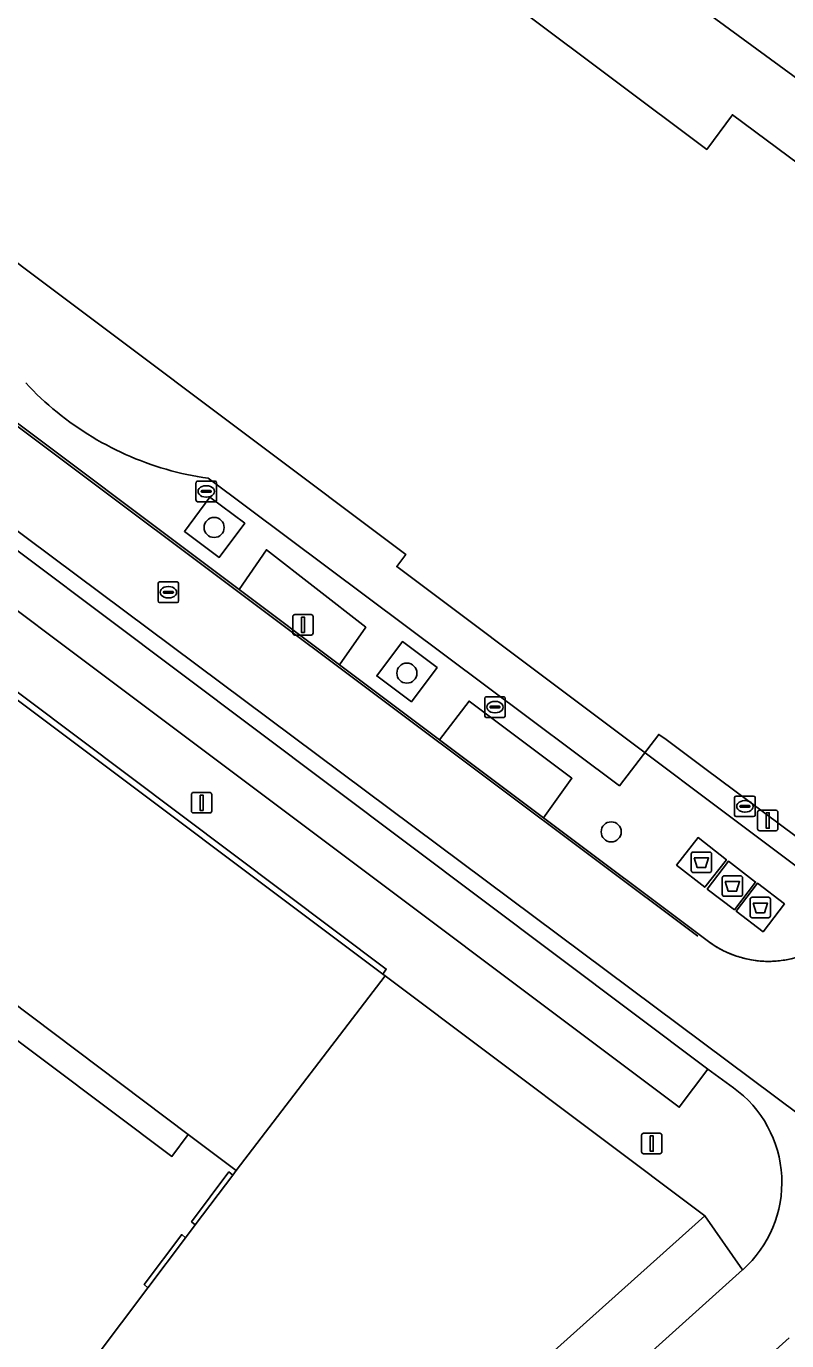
# Model space of a CAD drawing. Extents: x 159716 to 160783, y 383290 to 384031.
# Drawn here: x 160455.3 to 160492.3, y 383718.1 to 383782.2 of the extents above; entities that cross this region are included whole.
import ezdxf

# ---------------------------------------------------------------- set-up
doc = ezdxf.new("R2010")
doc.units = 0
for name, color, linetype in [('IMGEO_Afval_apart_plaats', 7, 'Continuous'), ('IMGEO_Boom', 7, 'Continuous'), ('IMGEO_Fietspad_gesloten', 7, 'Continuous'), ('IMGEO_Groenvoorziening', 7, 'Continuous'), ('IMGEO_Kolk', 7, 'Continuous'), ('IMGEO_Lichtmast', 7, 'Continuous'), ('IMGEO_Lijnafwatering', 7, 'Continuous'), ('IMGEO_Pand', 7, 'Continuous'), ('IMGEO_Pand_overbouw', 7, 'Continuous'), ('IMGEO_Pand_vergunning_verleend', 7, 'Continuous'), ('IMGEO_Parkeervlak_open', 7, 'Continuous'), ('IMGEO_Rijbaan_lokaal_gesloten', 7, 'Continuous'), ('IMGEO_Rioolput', 7, 'Continuous'), ('IMGEO_Terreindeel_zand', 7, 'Continuous'), ('IMGEO_Voetpad_gesloten', 7, 'Continuous'), ('IMGEO_Voetpad_open', 7, 'Continuous')]:
    doc.layers.add(name, color=color, linetype=linetype)

msp = doc.modelspace()

# ---------------------------------------------------------------- linework, layer by layer
at = {"layer": 'IMGEO_Afval_apart_plaats'}
for p, q in [((160487.682, 383741.003), (160487.682, 383741.803)), ((160487.682, 383741.803), (160487.682, 383741.003)), ((160487.782, 383741.903), (160488.572, 383741.903)), ((160488.572, 383741.903), (160487.782, 383741.903)), ((160488.672, 383741.803), (160488.672, 383741.003)), ((160488.672, 383741.003), (160488.672, 383741.803)), ((160488.572, 383740.903), (160487.782, 383740.903)), ((160487.782, 383740.903), (160488.572, 383740.903)), ((160489.19, 383739.845), (160489.19, 383740.645)), ((160489.19, 383740.645), (160489.19, 383739.845)), ((160489.29, 383740.745), (160490.08, 383740.745)), ((160490.08, 383740.745), (160489.29, 383740.745)), ((160490.18, 383740.645), (160490.18, 383739.845)), ((160490.18, 383739.845), (160490.18, 383740.645)), ((160490.08, 383739.745), (160489.29, 383739.745)), ((160489.29, 383739.745), (160490.08, 383739.745)), ((160490.55, 383738.8), (160490.55, 383739.6)), ((160490.55, 383739.6), (160490.55, 383738.8)), ((160490.65, 383739.7), (160491.44, 383739.7)), ((160491.44, 383739.7), (160490.65, 383739.7)), ((160491.54, 383739.6), (160491.54, 383738.8)), ((160491.54, 383738.8), (160491.54, 383739.6)), ((160491.44, 383738.7), (160490.65, 383738.7)), ((160490.65, 383738.7), (160491.44, 383738.7))]:
    msp.add_line(p, q, dxfattribs=at)
for points in [[(160487.825, 383741.617), (160488.529, 383741.617), (160488.38, 383741.147), (160487.974, 383741.147), (160487.825, 383741.617)], [(160489.333, 383740.459), (160490.037, 383740.459), (160489.888, 383739.989), (160489.482, 383739.989), (160489.333, 383740.459)], [(160490.693, 383739.414), (160491.397, 383739.414), (160491.248, 383738.944), (160490.842, 383738.944), (160490.693, 383739.414)]]:
    msp.add_lwpolyline(points, dxfattribs=at)
for centre, start, end in [((160487.782, 383741.803), 90, 180), ((160487.782, 383741.803), 90, 180), ((160488.572, 383741.803), 0, 90), ((160488.572, 383741.803), 360, 90), ((160487.782, 383741.003), 180, 270), ((160487.782, 383741.003), 180, 270), ((160488.572, 383741.003), 270, 0), ((160488.572, 383741.003), 270, 0), ((160489.29, 383740.645), 90, 180), ((160489.29, 383740.645), 90, 180), ((160490.08, 383740.645), 0, 90), ((160490.08, 383740.645), 360, 90), ((160489.29, 383739.845), 180, 270), ((160489.29, 383739.845), 180, 270), ((160490.08, 383739.845), 270, 0), ((160490.08, 383739.845), 270, 0), ((160490.65, 383739.6), 90, 180), ((160490.65, 383739.6), 90, 180), ((160491.44, 383739.6), 0, 90), ((160491.44, 383739.6), 360, 90), ((160490.65, 383738.8), 180, 270), ((160490.65, 383738.8), 180, 270), ((160491.44, 383738.8), 270, 0), ((160491.44, 383738.8), 270, 0)]:
    msp.add_arc(centre, 0.1, start, end, dxfattribs=at)
at = {"layer": 'IMGEO_Boom'}
for centre in [(160464.411, 383757.729), (160473.812, 383750.628), (160483.777, 383742.887)]:
    msp.add_circle(centre, 0.489, dxfattribs=at)
at = {"layer": 'IMGEO_Fietspad_gesloten'}
msp.add_lwpolyline([(160465.987, 383799.258), (160484.632, 383785.642), (160498.214, 383775.691), (160500, 383774.446), (160505.955, 383770.295), (160513.392, 383765.168), (160516.655, 383762.968), (160518.075, 383765.054)], dxfattribs=at)
at = {"layer": 'IMGEO_Groenvoorziening'}
for points in [[(160465.903, 383757.936), (160464.206, 383759.202), (160462.964, 383757.537), (160464.661, 383756.271)], [(160475.283, 383750.896), (160473.594, 383752.161), (160472.346, 383750.494), (160474.034, 383749.229)]]:
    msp.add_lwpolyline(points, close=True, dxfattribs=at)
at = {"layer": 'IMGEO_Kolk'}
for p, q in [((160463.528, 383759.061), (160463.528, 383759.913)), ((160463.603, 383759.987), (160464.455, 383759.987)), ((160463.787, 383759.481), (160463.787, 383759.493)), ((160464.225, 383759.444), (160463.827, 383759.444)), ((160463.83, 383759.53), (160464.228, 383759.53)), ((160464.016, 383759.767), (160464.041, 383759.767)), ((160464.271, 383759.493), (160464.271, 383759.481)), ((160464.529, 383759.913), (160464.529, 383759.061)), ((160464.455, 383758.987), (160463.603, 383758.987)), ((160464.039, 383759.207), (160464.014, 383759.207)), ((160477.609, 383748.544), (160477.609, 383749.396)), ((160477.684, 383749.47), (160478.536, 383749.47)), ((160478.097, 383749.25), (160478.122, 383749.25)), ((160478.61, 383749.396), (160478.61, 383748.544)), ((160477.868, 383748.964), (160477.868, 383748.976)), ((160478.306, 383748.927), (160477.908, 383748.927)), ((160477.911, 383749.013), (160478.309, 383749.013)), ((160478.12, 383748.69), (160478.095, 383748.69)), ((160478.352, 383748.976), (160478.352, 383748.964)), ((160478.536, 383748.47), (160477.684, 383748.47)), ((160489.871, 383744.63), (160490.723, 383744.63)), ((160489.796, 383743.704), (160489.796, 383744.556)), ((160490.055, 383744.124), (160490.055, 383744.136)), ((160490.493, 383744.087), (160490.095, 383744.087)), ((160490.098, 383744.173), (160490.496, 383744.173)), ((160490.284, 383744.41), (160490.309, 383744.41)), ((160490.539, 383744.136), (160490.539, 383744.124)), ((160490.797, 383744.556), (160490.797, 383743.704)), ((160490.723, 383743.63), (160489.871, 383743.63)), ((160490.307, 383743.85), (160490.282, 383743.85))]:
    msp.add_line(p, q, dxfattribs=at)
for points in [[(160463.528, 383759.061), (160463.528, 383759.913)], [(160463.603, 383759.987), (160464.455, 383759.987)], [(160464.529, 383759.913), (160464.529, 383759.061)], [(160464.455, 383758.987), (160463.603, 383758.987)], [(160477.609, 383748.544), (160477.609, 383749.396)], [(160477.684, 383749.47), (160478.536, 383749.47)], [(160478.61, 383749.396), (160478.61, 383748.544)], [(160478.536, 383748.47), (160477.684, 383748.47)], [(160489.871, 383744.63), (160490.723, 383744.63)], [(160489.796, 383743.704), (160489.796, 383744.556)], [(160490.797, 383744.556), (160490.797, 383743.704)], [(160490.723, 383743.63), (160489.871, 383743.63)]]:
    msp.add_lwpolyline(points, dxfattribs=at)
for centre, radius, start, end in [((160463.605, 383759.911), 0.0765, 91.55205, 178.44795), ((160463.605, 383759.911), 0.0765, 91.55205, 178.44795), ((160463.827, 383759.49), 0.0403, 85.87752, 175.75265), ((160463.824, 383759.48), 0.0366, 178.93798, 274.71019), ((160464.228, 383759.487), 0.043, 264.86636, 352.45326), ((160464.232, 383759.492), 0.0386, 1.73085, 96.63898), ((160464.453, 383759.911), 0.0765, 1.55205, 88.44795), ((160464.453, 383759.911), 0.0765, 1.55205, 88.44795), ((160463.605, 383759.063), 0.0765, 181.55205, 268.44795), ((160463.605, 383759.063), 0.0765, 181.55205, 268.44795), ((160464.453, 383759.063), 0.0765, 271.55205, 358.44795), ((160464.453, 383759.063), 0.0765, 271.55205, 358.44795), ((160477.686, 383749.394), 0.0765, 91.55205, 178.44795), ((160477.686, 383749.394), 0.0765, 91.55205, 178.44795), ((160478.534, 383749.394), 0.0765, 1.55205, 88.44795), ((160478.534, 383749.394), 0.0765, 1.55205, 88.44795), ((160477.686, 383748.546), 0.0765, 181.55205, 268.44795), ((160477.686, 383748.546), 0.0765, 181.55205, 268.44795), ((160477.908, 383748.973), 0.0403, 85.87752, 175.75265), ((160477.905, 383748.963), 0.0366, 178.93798, 274.71019), ((160478.309, 383748.97), 0.043, 264.86636, 352.45326), ((160478.313, 383748.975), 0.0386, 1.73085, 96.63898), ((160478.534, 383748.546), 0.0765, 271.55205, 358.44795), ((160478.534, 383748.546), 0.0765, 271.55205, 358.44795), ((160489.873, 383744.554), 0.0765, 91.55205, 178.44795), ((160489.873, 383744.554), 0.0765, 91.55205, 178.44795), ((160490.721, 383744.554), 0.0765, 1.55205, 88.44795), ((160490.721, 383744.554), 0.0765, 1.55205, 88.44795), ((160490.095, 383744.133), 0.0403, 85.87752, 175.75265), ((160490.092, 383744.123), 0.0366, 178.93798, 274.71019), ((160490.496, 383744.13), 0.043, 264.86636, 352.45326), ((160490.5, 383744.135), 0.0386, 1.73085, 96.63898), ((160489.873, 383743.706), 0.0765, 181.55205, 268.44795), ((160489.873, 383743.706), 0.0765, 181.55205, 268.44795), ((160490.721, 383743.706), 0.0765, 271.55205, 358.44795), ((160490.721, 383743.706), 0.0765, 271.55205, 358.44795)]:
    msp.add_arc(centre, radius, start, end, dxfattribs=at)
for centre, major_axis, ratio, start_param, end_param in [((160464.015, 383759.487), (-0.387, 0.002), 0.722429, 4.712389, 7.853982), ((160464.04, 383759.487), (-0.39, 0.002), 0.717154, 1.570796, 4.712389), ((160478.096, 383748.97), (-0.387, 0.002), 0.722429, 4.712389, 7.853982), ((160478.121, 383748.97), (-0.39, 0.002), 0.717154, 1.570796, 4.712389), ((160490.283, 383744.13), (-0.387, 0.002), 0.722429, 4.712389, 7.853982), ((160490.308, 383744.13), (-0.39, 0.002), 0.717154, 1.570796, 4.712389)]:
    msp.add_ellipse(centre, major_axis=major_axis, ratio=ratio, start_param=start_param, end_param=end_param, dxfattribs=at)
at = {"layer": 'IMGEO_Lichtmast'}
for p, q in [((160468.247, 383752.585), (160468.247, 383753.385)), ((160468.247, 383753.385), (160468.247, 383752.585)), ((160468.347, 383753.485), (160469.137, 383753.485)), ((160469.137, 383753.485), (160468.347, 383753.485)), ((160469.237, 383753.385), (160469.237, 383752.585)), ((160469.237, 383752.585), (160469.237, 383753.385)), ((160469.137, 383752.485), (160468.347, 383752.485)), ((160468.347, 383752.485), (160469.137, 383752.485)), ((160463.304, 383743.907), (160463.304, 383744.707)), ((160463.304, 383744.707), (160463.304, 383743.907)), ((160463.404, 383744.807), (160464.194, 383744.807)), ((160464.194, 383744.807), (160463.404, 383744.807)), ((160464.294, 383744.707), (160464.294, 383743.907)), ((160464.294, 383743.907), (160464.294, 383744.707)), ((160464.194, 383743.807), (160463.404, 383743.807)), ((160463.404, 383743.807), (160464.194, 383743.807)), ((160490.917, 383743.041), (160490.917, 383743.841)), ((160490.917, 383743.841), (160490.917, 383743.041)), ((160491.017, 383743.941), (160491.807, 383743.941)), ((160491.807, 383743.941), (160491.017, 383743.941)), ((160491.907, 383743.841), (160491.907, 383743.041)), ((160491.907, 383743.041), (160491.907, 383743.841)), ((160491.807, 383742.941), (160491.017, 383742.941)), ((160491.017, 383742.941), (160491.807, 383742.941)), ((160485.258, 383727.29), (160485.258, 383728.09)), ((160485.258, 383728.09), (160485.258, 383727.29)), ((160485.358, 383728.19), (160486.148, 383728.19)), ((160486.148, 383728.19), (160485.358, 383728.19)), ((160486.248, 383728.09), (160486.248, 383727.29)), ((160486.248, 383727.29), (160486.248, 383728.09)), ((160486.148, 383727.19), (160485.358, 383727.19)), ((160485.358, 383727.19), (160486.148, 383727.19))]:
    msp.add_line(p, q, dxfattribs=at)
for points in [[(160468.667, 383753.36), (160468.817, 383753.36), (160468.817, 383752.61), (160468.667, 383752.61), (160468.667, 383753.36)], [(160463.724, 383744.682), (160463.874, 383744.682), (160463.874, 383743.932), (160463.724, 383743.932), (160463.724, 383744.682)], [(160491.337, 383743.816), (160491.487, 383743.816), (160491.487, 383743.066), (160491.337, 383743.066), (160491.337, 383743.816)], [(160485.678, 383728.065), (160485.828, 383728.065), (160485.828, 383727.315), (160485.678, 383727.315), (160485.678, 383728.065)]]:
    msp.add_lwpolyline(points, dxfattribs=at)
for centre, start, end in [((160468.347, 383753.385), 90, 180), ((160468.347, 383753.385), 90, 180), ((160469.137, 383753.385), 0, 90), ((160469.137, 383753.385), 360, 90), ((160468.347, 383752.585), 180, 270), ((160468.347, 383752.585), 180, 270), ((160469.137, 383752.585), 270, 0), ((160469.137, 383752.585), 270, 0), ((160463.404, 383744.707), 90, 180), ((160463.404, 383744.707), 90, 180), ((160464.194, 383744.707), 0, 90), ((160464.194, 383744.707), 360, 90), ((160463.404, 383743.907), 180, 270), ((160463.404, 383743.907), 180, 270), ((160464.194, 383743.907), 270, 0), ((160464.194, 383743.907), 270, 0), ((160491.017, 383743.841), 90, 180), ((160491.017, 383743.841), 90, 180), ((160491.807, 383743.841), 0, 90), ((160491.807, 383743.841), 360, 90), ((160491.017, 383743.041), 180, 270), ((160491.017, 383743.041), 180, 270), ((160491.807, 383743.041), 270, 0), ((160491.807, 383743.041), 270, 0), ((160485.358, 383728.09), 90, 180), ((160485.358, 383728.09), 90, 180), ((160486.148, 383728.09), 0, 90), ((160486.148, 383728.09), 360, 90), ((160485.358, 383727.29), 180, 270), ((160485.358, 383727.29), 180, 270), ((160486.148, 383727.29), 270, 0), ((160486.148, 383727.29), 270, 0)]:
    msp.add_arc(centre, 0.1, start, end, dxfattribs=at)
at = {"layer": 'IMGEO_Lijnafwatering'}
for points in [[(160457.784, 383760.439), (160442.676, 383771.756)], [(160472.892, 383749.121), (160457.784, 383760.439)], [(160488.001, 383737.804), (160472.892, 383749.121)]]:
    msp.add_lwpolyline(points, dxfattribs=at)
at = {"layer": 'IMGEO_Pand'}
for points in [[(160437.408, 383762.366), (160430.582, 383753.237), (160431.404, 383752.617), (160431.12, 383752.245), (160432.629, 383751.11), (160463.15, 383728.126), (160465.484, 383726.369), (160472.749, 383735.87), (160472.637, 383735.95)], [(160465.484, 383726.369), (160465.318, 383726.149), (160463.492, 383723.723), (160463.016, 383723.091), (160461.185, 383720.658), (160456.093, 383713.894), (160454.264, 383711.464), (160451.481, 383707.776), (160449.667, 383705.34), (160447.349, 383702.259), (160442.59, 383695.927), (160439.912, 383693.513), (160439.322, 383692.985), (160437.003, 383690.909), (160430.707, 383685.241), (160421.081, 383676.575), (160428.304, 383670.305), (160441.829, 383682.447), (160441.161, 383683.191), (160472.544, 383711.353), (160473.211, 383710.608), (160488.344, 383724.171), (160472.749, 383735.87)]]:
    msp.add_lwpolyline(points, close=True, dxfattribs=at)
at = {"layer": 'IMGEO_Pand_overbouw'}
msp.add_lwpolyline([(160329.238, 383785.121), (160331.99, 383780.945), (160334.29, 383776.804), (160336.214, 383773.114), (160339.132, 383767.518), (160356.871, 383731.789), (160405.652, 383690.358), (160410.402, 383695.422), (160427.513, 383682.61), (160420.977, 383676.643), (160427.906, 383670.57), (160434.977, 383677.001), (160452.682, 383663.643), (160457.733, 383668.166), (160454.133, 383672.121), (160456.593, 383674.32), (160452.291, 383679.222), (160501.162, 383722.964), (160422.396, 383781.748), (160424.644, 383785.027)], dxfattribs=at)
for points in [[(160437.408, 383762.366), (160472.637, 383735.95), (160472.807, 383736.192), (160437.645, 383762.61)], [(160432.629, 383751.11), (160431.807, 383749.995), (160462.35, 383727.063), (160463.15, 383728.126)], [(160465.318, 383726.149), (160465.135, 383726.305), (160463.309, 383723.879), (160463.492, 383723.723)], [(160461.185, 383720.658), (160463.016, 383723.091), (160462.833, 383723.247), (160461.002, 383720.814)]]:
    msp.add_lwpolyline(points, close=True, dxfattribs=at)
at = {"layer": 'IMGEO_Pand_vergunning_verleend'}
msp.add_lwpolyline([(160431.124, 383786.452), (160447.807, 383808.696), (160466.886, 383794.387), (160465.896, 383793.067), (160488.439, 383776.16), (160489.69, 383777.857), (160516.406, 383758.02), (160522.32, 383753.629), (160501.011, 383735.052), (160473.315, 383755.825), (160473.755, 383756.412), (160451.199, 383773.33), (160450.27, 383772.092)], close=True, dxfattribs=at)
at = {"layer": 'IMGEO_Parkeervlak_open'}
for points in [[(160424.542, 383776.366), (160487.094, 383729.457), (160488.49, 383731.313), (160425.965, 383778.26)], [(160465.629, 383754.705), (160470.523, 383751.036), (160471.81, 383752.861), (160466.964, 383756.64)], [(160481.862, 383745.498), (160476.848, 383749.265), (160475.41, 383747.372), (160480.474, 383743.576)]]:
    msp.add_lwpolyline(points, close=True, dxfattribs=at)
msp.add_lwpolyline([(160492.451, 383718.22), (160455.871, 383685.337), (160461.87, 383683.323), (160495.622, 383713.881)], dxfattribs=at)
at = {"layer": 'IMGEO_Rijbaan_lokaal_gesloten'}
for points in [[(160488.388, 383737.643), (160480.474, 383743.576), (160475.41, 383747.372), (160470.523, 383751.036), (160465.629, 383754.705), (160426.483, 383784.079), (160423.468, 383780.108), (160425.965, 383778.26), (160488.49, 383731.313), (160489.735, 383730.413)], [(160490.187, 383721.539), (160439.552, 383675.987), (160428.732, 383666.265), (160428.013, 383665.636), (160430.032, 383663.328), (160436.769, 383669.383)], [(160455.871, 383685.337), (160492.451, 383718.22)]]:
    msp.add_lwpolyline(points, dxfattribs=at)
for centre, radius, start, end in [((160491.448, 383741.475), 4.904, 231.39608, 323.18895), ((160486.405, 383725.795), 5.694, 311.62933, 54.20238)]:
    msp.add_arc(centre, radius, start, end, dxfattribs=at)
at = {"layer": 'IMGEO_Rioolput'}
for p, q in [((160461.681, 383754.145), (160461.681, 383754.997)), ((160461.756, 383755.071), (160462.608, 383755.071)), ((160462.682, 383754.997), (160462.682, 383754.145)), ((160461.94, 383754.565), (160461.94, 383754.577)), ((160462.378, 383754.528), (160461.98, 383754.528)), ((160461.983, 383754.614), (160462.381, 383754.614)), ((160462.192, 383754.291), (160462.167, 383754.291)), ((160462.169, 383754.851), (160462.194, 383754.851)), ((160462.424, 383754.577), (160462.424, 383754.565)), ((160462.608, 383754.071), (160461.756, 383754.071))]:
    msp.add_line(p, q, dxfattribs=at)
for points in [[(160461.681, 383754.145), (160461.681, 383754.997)], [(160461.756, 383755.071), (160462.608, 383755.071)], [(160462.682, 383754.997), (160462.682, 383754.145)], [(160462.608, 383754.071), (160461.756, 383754.071)]]:
    msp.add_lwpolyline(points, dxfattribs=at)
for centre, radius, start, end in [((160461.758, 383754.995), 0.0765, 91.55205, 178.44795), ((160461.758, 383754.995), 0.0765, 91.55205, 178.44795), ((160462.606, 383754.995), 0.0765, 1.55205, 88.44795), ((160462.606, 383754.995), 0.0765, 1.55205, 88.44795), ((160461.98, 383754.574), 0.0403, 85.87752, 175.75265), ((160461.977, 383754.564), 0.0366, 178.93798, 274.71019), ((160462.381, 383754.571), 0.043, 264.86636, 352.45326), ((160462.385, 383754.576), 0.0386, 1.73085, 96.63898), ((160461.758, 383754.147), 0.0765, 181.55205, 268.44795), ((160461.758, 383754.147), 0.0765, 181.55205, 268.44795), ((160462.606, 383754.147), 0.0765, 271.55205, 358.44795), ((160462.606, 383754.147), 0.0765, 271.55205, 358.44795)]:
    msp.add_arc(centre, radius, start, end, dxfattribs=at)
for centre, major_axis, ratio, start_param, end_param in [((160462.168, 383754.571), (-0.387, 0.002), 0.722429, 4.712389, 7.853982), ((160462.193, 383754.571), (-0.39, 0.002), 0.717154, 1.570796, 4.712389)]:
    msp.add_ellipse(centre, major_axis=major_axis, ratio=ratio, start_param=start_param, end_param=end_param, dxfattribs=at)
at = {"layer": 'IMGEO_Terreindeel_zand'}
for points in [[(160500, 383774.446), (160498.214, 383775.691), (160484.632, 383785.642), (160465.987, 383799.258)], [(160426.483, 383784.079), (160465.629, 383754.705), (160466.964, 383756.64), (160471.81, 383752.861), (160470.523, 383751.036), (160475.41, 383747.372), (160476.848, 383749.265), (160481.862, 383745.498), (160480.474, 383743.576), (160488.388, 383737.643)]]:
    msp.add_lwpolyline(points, dxfattribs=at)
for points in [[(160465.903, 383757.936), (160464.661, 383756.271), (160462.964, 383757.537), (160464.206, 383759.202)], [(160473.594, 383752.161), (160475.283, 383750.896), (160474.034, 383749.229), (160472.346, 383750.494)], [(160489.391, 383741.523), (160488.34, 383740.187), (160486.965, 383741.269), (160488.016, 383742.605)], [(160490.818, 383740.439), (160489.786, 383739.086), (160488.458, 383740.099), (160489.491, 383741.452)], [(160492.22, 383739.372), (160491.18, 383738.013), (160489.863, 383739.02), (160490.903, 383740.38)]]:
    msp.add_lwpolyline(points, close=True, dxfattribs=at)
msp.add_arc((160491.448, 383741.475), 4.904, 231.39608, 323.18895, dxfattribs=at)
at = {"layer": 'IMGEO_Voetpad_gesloten'}
for points in [[(160489.391, 383741.523), (160488.016, 383742.605), (160486.965, 383741.269), (160488.34, 383740.187)], [(160490.818, 383740.439), (160489.491, 383741.452), (160488.458, 383740.099), (160489.786, 383739.086)], [(160492.22, 383739.372), (160490.903, 383740.38), (160489.863, 383739.02), (160491.18, 383738.013)]]:
    msp.add_lwpolyline(points, close=True, dxfattribs=at)
at = {"layer": 'IMGEO_Voetpad_open'}
for points in [[(160426.483, 383784.079), (160465.629, 383754.705), (160466.964, 383756.64), (160471.81, 383752.861), (160470.523, 383751.036), (160475.41, 383747.372), (160476.848, 383749.265), (160481.862, 383745.498), (160480.474, 383743.576), (160488.388, 383737.643), (160488.455, 383737.59), (160488.523, 383737.539), (160488.592, 383737.488), (160488.662, 383737.439), (160488.733, 383737.391), (160488.804, 383737.345), (160488.877, 383737.299), (160488.95, 383737.255), (160489.024, 383737.212), (160489.098, 383737.171), (160489.174, 383737.131), (160489.25, 383737.092), (160489.326, 383737.054), (160489.404, 383737.018), (160489.482, 383736.983), (160489.56, 383736.949), (160489.639, 383736.917), (160489.719, 383736.886), (160489.799, 383736.857), (160489.88, 383736.829), (160489.961, 383736.802), (160490.042, 383736.777), (160490.124, 383736.753), (160490.207, 383736.731), (160490.29, 383736.71), (160490.373, 383736.691), (160490.456, 383736.673), (160490.54, 383736.656), (160490.624, 383736.641), (160490.708, 383736.627), (160490.793, 383736.615), (160490.878, 383736.605), (160490.963, 383736.595), (160491.048, 383736.588), (160491.133, 383736.581), (160491.218, 383736.577), (160491.303, 383736.573), (160491.389, 383736.572), (160491.474, 383736.571), (160491.56, 383736.573), (160491.645, 383736.575), (160491.73, 383736.58), (160491.815, 383736.585), (160491.901, 383736.592), (160491.985, 383736.601), (160492.07, 383736.611), (160492.155, 383736.623), (160492.239, 383736.636), (160492.323, 383736.65), (160492.407, 383736.666)], [(160412.241, 383778.514), (160422.451, 383773.589), (160424.428, 383772.103), (160427.216, 383770.009), (160429.897, 383767.996), (160435.079, 383764.103), (160437.08, 383762.6), (160437.408, 383762.366), (160472.637, 383735.95), (160472.749, 383735.87), (160488.344, 383724.171), (160490.187, 383721.539)], [(160489.735, 383730.413), (160488.49, 383731.313), (160487.094, 383729.457), (160424.542, 383776.366)], [(160494.962, 383741.048), (160488.337, 383745.98), (160486.452, 383747.383), (160486.096, 383747.64), (160484.173, 383745.138), (160477.668, 383750), (160464.119, 383760.126), (160463.86, 383760.166), (160463.601, 383760.21), (160463.343, 383760.258), (160463.086, 383760.311), (160462.83, 383760.369), (160462.575, 383760.431), (160462.321, 383760.497), (160462.068, 383760.568), (160461.816, 383760.643), (160461.566, 383760.723), (160461.318, 383760.807), (160461.07, 383760.895), (160460.825, 383760.987), (160460.581, 383761.084), (160460.339, 383761.185), (160460.098, 383761.291), (160459.86, 383761.4), (160459.623, 383761.514), (160459.388, 383761.631), (160459.156, 383761.753), (160458.925, 383761.879), (160458.697, 383762.009), (160458.471, 383762.142), (160458.248, 383762.28), (160458.027, 383762.422), (160457.808, 383762.567), (160457.592, 383762.716), (160457.379, 383762.869), (160457.168, 383763.026), (160456.96, 383763.186), (160456.755, 383763.35), (160456.553, 383763.517), (160456.354, 383763.688), (160456.158, 383763.862), (160455.964, 383764.04), (160455.774, 383764.221), (160455.588, 383764.405), (160455.404, 383764.593), (160455.224, 383764.784)], [(160456.093, 383713.894), (160461.185, 383720.658), (160463.016, 383723.091), (160463.492, 383723.723), (160465.318, 383726.149), (160465.484, 383726.369), (160463.15, 383728.126), (160462.35, 383727.063), (160431.807, 383749.995), (160432.629, 383751.11), (160431.12, 383752.245), (160431.404, 383752.617), (160430.582, 383753.237), (160425.879, 383746.999), (160425.647, 383747.179), (160417.428, 383736.279), (160418.219, 383735.667), (160402.55, 383714.794)]]:
    msp.add_lwpolyline(points, dxfattribs=at)
for points in [[(160462.964, 383757.537), (160464.206, 383759.202), (160465.903, 383757.936), (160464.661, 383756.271)], [(160472.346, 383750.494), (160473.594, 383752.161), (160475.283, 383750.896), (160474.034, 383749.229)], [(160432.629, 383751.11), (160431.807, 383749.995), (160462.35, 383727.063), (160463.15, 383728.126)], [(160486.965, 383741.269), (160488.016, 383742.605), (160489.391, 383741.523), (160488.34, 383740.187)], [(160488.458, 383740.099), (160489.491, 383741.452), (160490.818, 383740.439), (160489.786, 383739.086)], [(160489.863, 383739.02), (160490.903, 383740.38), (160492.22, 383739.372), (160491.18, 383738.013)], [(160490.187, 383721.539), (160488.344, 383724.171), (160473.211, 383710.608), (160441.829, 383682.447), (160428.304, 383670.305), (160426.221, 383667.766), (160424.395, 383666.693), (160421.375, 383664.839), (160424.015, 383662.084), (160427.988, 383665.614), (160428.013, 383665.636), (160428.732, 383666.265), (160439.552, 383675.987)]]:
    msp.add_lwpolyline(points, close=True, dxfattribs=at)
msp.add_arc((160486.405, 383725.795), 5.694, 311.62933, 54.20238, dxfattribs=at)

doc.saveas('drawing.dxf')
